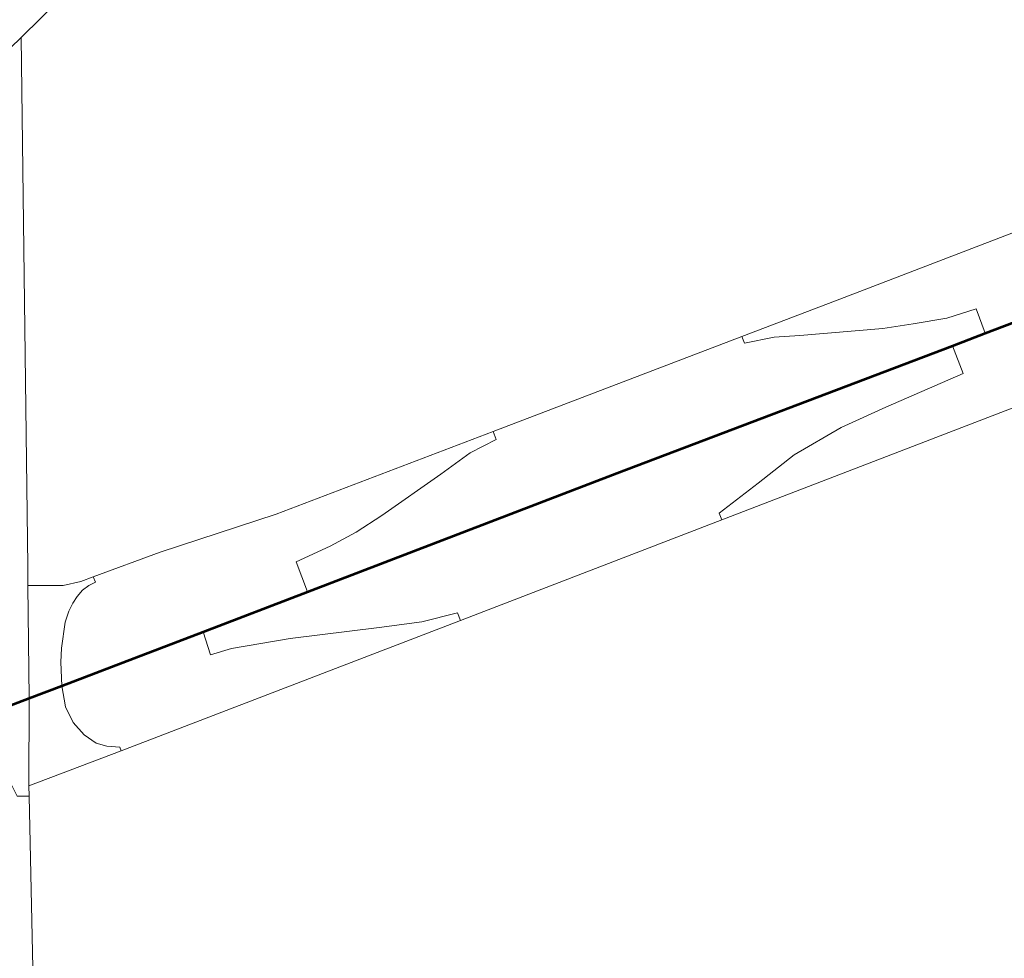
# Model space of a CAD drawing. Header units: feet. Extents: x 92 to 141.3, y -5 to 23.6.
# Tile 584 of 651: x 129.287 to 129.751, y 16.814 to 17.256. Entities that reach past the tile are written whole.
import ezdxf

# ---------------------------------------------------------------- set-up
doc = ezdxf.new("R2010")
doc.units = ezdxf.units.FT
doc.header["$MEASUREMENT"] = 0
for name, color, linetype, lineweight in [('CUY - Design$0$GM_X_City_Street', 7, 'Continuous', 0), ('CUY - Design$0$GM_X_Interchange_Ramps', 1, 'Continuous', 13), ('CUY - Design$0$GM_X_Interstate_Route', 1, 'Continuous', 53), ('CUY - Design$0$GM_X_State_Route', 1, 'Continuous', 30)]:
    doc.layers.add(name, color=color, linetype=linetype, lineweight=lineweight)

msp = doc.modelspace()

# ---------------------------------------------------------------- linework, layer by layer
at = {"layer": 'CUY - Design$0$GM_X_City_Street', "flags": 128}
for points in [[(129.29077, 16.99845), (129.28765, 17.2475)], [(129.80702, 17.17549), (129.79758, 17.17191), (129.67116, 17.12348), (129.6271, 17.10665), (129.50998, 17.06193), (129.4078, 17.02293), (129.35312, 17.00515), (129.32166, 16.99339), (129.31581, 16.99121), (129.30738, 16.98944), (129.29088, 16.98944)], [(129.33483, 16.91143), (129.49455, 16.9729), (129.61761, 17.02027), (129.81636, 17.09676), (129.83673, 17.1046)], [(129.29138, 16.89016), (129.29127, 16.89507), (129.29138, 16.93632), (129.29088, 16.98944), (129.29077, 16.99845)], [(129.29127, 16.89507), (129.33483, 16.91143)], [(129.29667, 15.75316), (129.29665, 15.84518), (129.2964, 16.65512), (129.29138, 16.89016)]]:
    msp.add_lwpolyline(points, dxfattribs=at)
at = {"layer": 'CUY - Design$0$GM_X_Interchange_Ramps', "flags": 128}
for points in [[(129.74167, 17.10819), (129.7374, 17.11964), (129.72354, 17.11524), (129.7078, 17.11257), (129.69349, 17.11044), (129.6543, 17.10712), (129.64236, 17.10629), (129.62832, 17.10345), (129.6271, 17.10665)], [(129.61761, 17.02027), (129.61643, 17.02338), (129.63475, 17.03764), (129.65177, 17.051), (129.67388, 17.06384), (129.6948, 17.07335), (129.73132, 17.08916), (129.72622, 17.10233)], [(129.50998, 17.06193), (129.51142, 17.05816), (129.49909, 17.05188), (129.48533, 17.04179), (129.45753, 17.02233), (129.44539, 17.01448), (129.43318, 17.00783), (129.41714, 17.00056), (129.42245, 16.98639)], [(129.32166, 16.99339), (129.32265, 16.99094), (129.3195, 16.98943), (129.31656, 16.98718), (129.31399, 16.98419), (129.31206, 16.98108), (129.31019, 16.97734), (129.30837, 16.97209), (129.30666, 16.95988), (129.30635, 16.95328), (129.30677, 16.94214), (129.30861, 16.93229), (129.31222, 16.92487), (129.31737, 16.91902), (129.32293, 16.9151), (129.32808, 16.91366), (129.33408, 16.9133), (129.33483, 16.91143)], [(129.3734, 16.96755), (129.37686, 16.95679), (129.38679, 16.95971), (129.41443, 16.96441), (129.4562, 16.96953), (129.47641, 16.97224), (129.49318, 16.97652), (129.49455, 16.9729)], [(129.1077, 16.85179), (129.11226, 16.84438), (129.13628, 16.85488), (129.17681, 16.8691), (129.25432, 16.89676), (129.26847, 16.89995), (129.27778, 16.89933), (129.28264, 16.89646), (129.28586, 16.89011), (129.29138, 16.89016)]]:
    msp.add_lwpolyline(points, dxfattribs=at)
at = {"layer": 'CUY - Design$0$GM_X_Interstate_Route', "flags": 128}
msp.add_lwpolyline([(129.07224, 16.82838), (129.09048, 16.84091), (129.1077, 16.85179), (129.14613, 16.87466), (129.17618, 16.89038), (129.21936, 16.90877), (129.29138, 16.93632), (129.30677, 16.94214), (129.34095, 16.95509), (129.3734, 16.96755), (129.42245, 16.98639), (129.56812, 17.04233), (129.72622, 17.10233), (129.74167, 17.10819), (129.82685, 17.14051), (129.84002, 17.14551)], dxfattribs=at)
at = {"layer": 'CUY - Design$0$GM_X_State_Route', "flags": 128}
for points in [[(129.28765, 17.2475), (129.4115, 17.36955), (129.41971, 17.37612), (129.42913, 17.38111), (129.48247, 17.40144), (129.52589, 17.426), (129.59801, 17.4716), (129.69061, 17.54507), (129.7148, 17.5657), (129.71917, 17.569), (129.72353, 17.57122), (129.72882, 17.5728), (129.73441, 17.57332), (129.80323, 17.57484), (129.84733, 17.57808), (129.8381, 17.82564)], [(129.21075, 17.17303), (129.28765, 17.2475)]]:
    msp.add_lwpolyline(points, dxfattribs=at)

doc.saveas('drawing.dxf')
